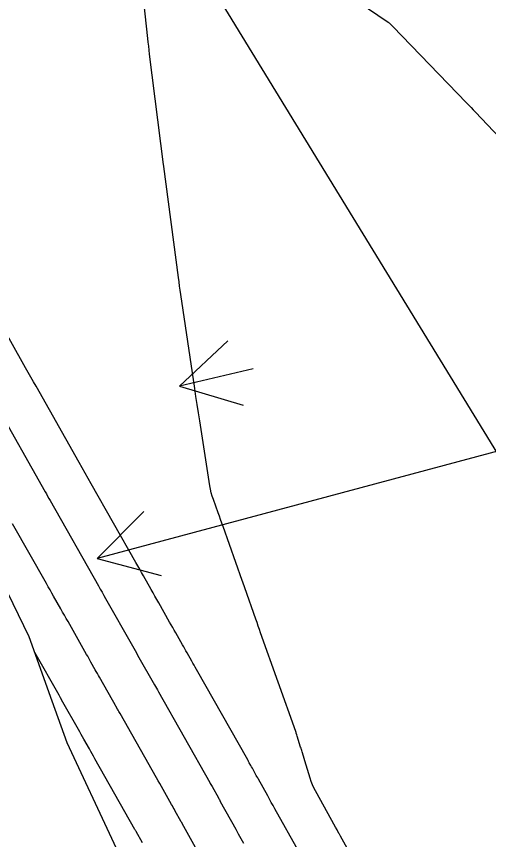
# Model space of a CAD drawing. Extents: x 954385 to 988206, y 1868364 to 1924553.
# Drawn here: x 956885.7 to 956928.5, y 1921226.3 to 1921300.9 of the extents above; entities that cross this region are included whole.
import ezdxf

# ---------------------------------------------------------------- set-up
doc = ezdxf.new("R2010")
doc.units = 0
for name, color, linetype in [('Default', 7, 'Continuous'), ('Ex_Major Contours', 7, 'Continuous'), ('Ex_Minor Contours', 7, 'Continuous'), ('Perimeter', 7, 'Continuous'), ('Slopes', 7, 'Continuous')]:
    doc.layers.add(name, color=color, linetype=linetype)

msp = doc.modelspace()

# ---------------------------------------------------------------- linework, layer by layer
at = {"layer": 'Default'}
msp.add_line((957221.14, 1920784.239), (956045.796, 1922705.182), dxfattribs=at)
at = {"layer": 'Ex_Major Contours'}
msp.add_lwpolyline([(956911.296, 1921225.123), (956909.112, 1921229.055), (956908.949, 1921229.347), (956908.787, 1921229.639), (956908.625, 1921229.931), (956908.462, 1921230.224), (956907.61, 1921231.757), (956907.549, 1921231.867), (956907.488, 1921231.977), (956907.427, 1921232.087), (956907.365, 1921232.197), (956907.068, 1921232.731), (956906.998, 1921232.856), (956906.928, 1921232.982), (956906.788, 1921233.232), (956906.753, 1921233.295), (956906.718, 1921233.357), (956906.683, 1921233.42), (956906.648, 1921233.482), (956901.996, 1921241.692), (956901.891, 1921241.878), (956901.786, 1921242.063), (956901.681, 1921242.248), (956901.577, 1921242.434), (956901.157, 1921243.175), (956901.052, 1921243.36), (956900.948, 1921243.546), (956900.843, 1921243.731), (956900.738, 1921243.916), (956900.122, 1921245.006), (956899.985, 1921245.249), (956899.847, 1921245.492), (956899.709, 1921245.736), (956899.572, 1921245.979), (956898.59, 1921247.712), (956898.417, 1921248.017), (956898.243, 1921248.323), (956898.07, 1921248.629), (956897.897, 1921248.935), (956897.204, 1921250.159), (956897.03, 1921250.464), (956896.857, 1921250.77), (956896.684, 1921251.076), (956896.51, 1921251.382), (956892.464, 1921258.515), (956892.192, 1921258.995), (956891.921, 1921259.474), (956891.649, 1921259.953), (956891.378, 1921260.432), (956887.467, 1921267.341), (956887.229, 1921267.761), (956886.992, 1921268.181), (956886.755, 1921268.601), (956886.517, 1921269.022), (956882.481, 1921276.179)], dxfattribs=at)
at = {"layer": 'Ex_Minor Contours'}
for points in [[(956919.826, 1921217.994), (956915.05, 1921226.59), (956915.021, 1921226.643), (956914.991, 1921226.696), (956914.962, 1921226.749), (956914.933, 1921226.802), (956914.752, 1921227.133), (956914.749, 1921227.138), (956914.602, 1921227.403), (956912.78, 1921230.681), (956912.636, 1921230.956), (956912.508, 1921231.238), (956912.395, 1921231.527), (956912.298, 1921231.822), (956911.82, 1921233.405), (956911.696, 1921233.818), (956911.571, 1921234.23), (956911.54, 1921234.334), (956911.509, 1921234.437), (956911.477, 1921234.54), (956911.445, 1921234.643), (956911.132, 1921235.651), (956911.097, 1921235.765), (956911.05, 1921235.917), (956911.038, 1921235.955), (956911.025, 1921235.993), (956911.013, 1921236.031), (956911, 1921236.068), (956907.818, 1921245.002), (956907.709, 1921245.311), (956907.599, 1921245.619), (956907.491, 1921245.928), (956907.382, 1921246.237), (956906.385, 1921249.089), (956906.327, 1921249.255), (956906.268, 1921249.421), (956906.21, 1921249.586), (956906.151, 1921249.752), (956904.409, 1921254.649), (956904.3, 1921254.954), (956904.192, 1921255.258), (956904.083, 1921255.562), (956903.974, 1921255.866), (956903.538, 1921257.082), (956903.436, 1921257.388), (956903.349, 1921257.698), (956903.277, 1921258.011), (956903.219, 1921258.328), (956902.295, 1921264.21), (956902.181, 1921264.945), (956902.067, 1921265.68), (956901.956, 1921266.416), (956901.846, 1921267.152), (956900.584, 1921275.663), (956900.528, 1921276.046), (956900.474, 1921276.429), (956900.421, 1921276.812), (956900.37, 1921277.195), (956899.052, 1921287.248), (956899.045, 1921287.297), (956899.026, 1921287.445), (956897.757, 1921297.45), (956897.713, 1921297.805), (956897.671, 1921298.16), (956897.63, 1921298.515), (956897.592, 1921298.87), (956896.551, 1921308.681)], [(956912.159, 1921305.271), (956919.385, 1921300.34), (956919.421, 1921300.314), (956919.455, 1921300.287), (956919.488, 1921300.257), (956919.52, 1921300.226), (956919.758, 1921299.981), (956919.793, 1921299.945), (956926.488, 1921293.013), (956926.69, 1921292.804), (956926.891, 1921292.593), (956927.092, 1921292.383), (956927.293, 1921292.172), (956933.305, 1921285.826)], [(956883.707, 1921265.867), (956888.284, 1921257.783), (956888.396, 1921257.584), (956888.509, 1921257.386), (956888.621, 1921257.187), (956888.734, 1921256.989), (956893.125, 1921249.247), (956893.285, 1921248.965), (956893.445, 1921248.682), (956893.605, 1921248.4), (956893.765, 1921248.118), (956896.199, 1921243.822), (956896.317, 1921243.613), (956896.435, 1921243.405), (956896.553, 1921243.196), (956896.671, 1921242.988), (956898.203, 1921240.278), (956898.288, 1921240.127), (956898.374, 1921239.975), (956898.46, 1921239.823), (956898.546, 1921239.671), (956903.201, 1921231.455), (956903.254, 1921231.362), (956903.306, 1921231.269), (956903.359, 1921231.176), (956903.411, 1921231.083), (956903.988, 1921230.047), (956904.032, 1921229.968), (956904.076, 1921229.889), (956904.12, 1921229.81), (956904.164, 1921229.731), (956905.559, 1921227.22), (956905.796, 1921226.794), (956906.033, 1921226.368), (956906.27, 1921225.942)], [(956903.246, 1921223.155), (956900.708, 1921227.721), (956900.664, 1921227.801), (956900.62, 1921227.881), (956900.042, 1921228.916), (956899.968, 1921229.049), (956899.894, 1921229.181), (956899.82, 1921229.314), (956899.745, 1921229.446), (956898.979, 1921230.798), (956898.826, 1921231.067), (956898.674, 1921231.336), (956898.521, 1921231.606), (956898.368, 1921231.875), (956895.075, 1921237.687), (956895.019, 1921237.787), (956894.962, 1921237.887), (956894.906, 1921237.987), (956894.849, 1921238.087), (956894.51, 1921238.686), (956894.397, 1921238.886), (956893.219, 1921240.971), (956893.121, 1921241.144), (956893.023, 1921241.317), (956892.925, 1921241.49), (956892.827, 1921241.663), (956892.435, 1921242.355), (956892.337, 1921242.528), (956892.239, 1921242.701), (956892.141, 1921242.874), (956892.043, 1921243.047), (956890.359, 1921246.02), (956890.196, 1921246.307), (956890.033, 1921246.595), (956889.871, 1921246.882), (956889.708, 1921247.169), (956889.056, 1921248.318), (956888.892, 1921248.606), (956888.729, 1921248.893), (956888.567, 1921249.18), (956888.404, 1921249.467), (956885.341, 1921254.867)], [(956897.112, 1921225.965), (956896.535, 1921227), (956896.509, 1921227.047), (956896.482, 1921227.094), (956896.456, 1921227.141), (956896.429, 1921227.188), (956892.798, 1921233.597), (956892.673, 1921233.817), (956892.548, 1921234.037), (956892.423, 1921234.257), (956892.299, 1921234.478), (956891.799, 1921235.359), (956891.675, 1921235.579), (956891.55, 1921235.799), (956891.425, 1921236.02), (956891.301, 1921236.24), (956889.895, 1921238.728), (956889.674, 1921239.118), (956889.611, 1921239.229), (956889.548, 1921239.34), (956887.353, 1921243.218)]]:
    msp.add_lwpolyline(points, dxfattribs=at)
at = {"layer": 'Perimeter'}
msp.add_lwpolyline([(956972.707, 1921086.159), (956967.651, 1921094.789), (956962.533, 1921103.381), (956957.508, 1921112.03), (956952.096, 1921120.442), (956946.353, 1921128.651), (956941.008, 1921137.104), (956935.646, 1921145.547), (956930.088, 1921153.87), (956924.501, 1921162.174), (956919.215, 1921170.664), (956914.118, 1921179.268), (956909.188, 1921187.975), (956900.66, 1921194.48), (956896.47, 1921201.301), (956895.425, 1921203.001), (956898.373, 1921216.528), (956898.265, 1921217.048), (956895.228, 1921224.475), (956894.532, 1921225.901), (956890.294, 1921235.031), (956888.915, 1921238.803), (956886.848, 1921244.646), (956882.425, 1921253.663)], dxfattribs=at)
at = {"layer": 'Slopes'}
for points in [[(956907.131, 1921268.928), (956900.473, 1921267.349), (956904.837, 1921271.467), (956900.473, 1921267.349), (956906.221, 1921265.629)], [(956957.131, 1921268.928), (956893.004, 1921251.745), (956897.246, 1921255.988), (956893.004, 1921251.745), (956898.799, 1921250.192)]]:
    msp.add_lwpolyline(points, dxfattribs=at)

doc.saveas('drawing.dxf')
